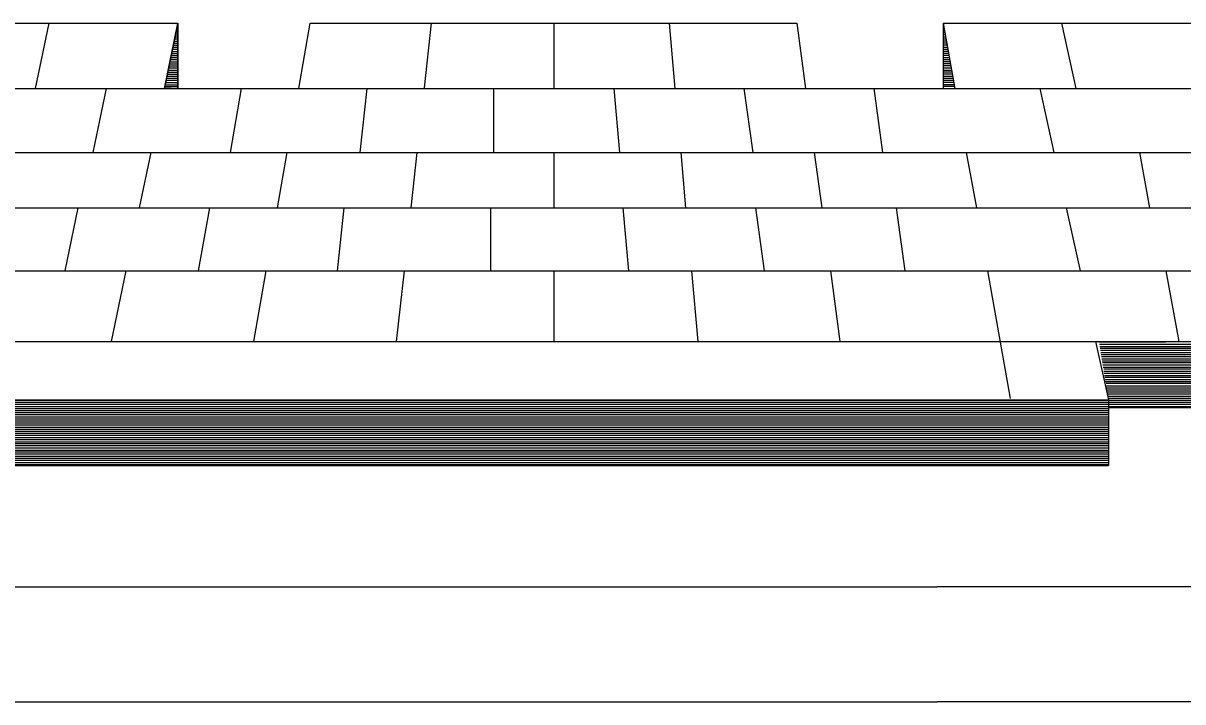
# Model space of a CAD drawing. Extents: x 0 to 320, y -4 to 473.
# Drawn here: x 31.195 to 31.748, y 0.988 to 1.312 of the extents above; entities that cross this region are included whole.
import ezdxf

# ---------------------------------------------------------------- set-up
doc = ezdxf.new("R2010")
doc.units = 0
doc.layers.add('Level 25', color=7, linetype='Continuous')

msp = doc.modelspace()

# ---------------------------------------------------------------- linework, layer by layer
at = {"layer": 'Level 25'}
for p, q in [((31.02024, 1.31198), (31.26836, 1.31198)), ((31.20049, 1.28085), (31.20699, 1.31198)), ((31.26199, 1.28085), (31.26836, 1.31198)), ((31.26749, 1.30735), (31.26836, 1.30735)), ((31.26774, 1.30835), (31.26836, 1.30835)), ((31.26786, 1.30948), (31.26836, 1.30948)), ((31.26811, 1.31048), (31.26836, 1.31048)), ((31.26824, 1.31135), (31.26836, 1.31135)), ((31.26836, 1.31198), (31.26836, 1.28073)), ((31.32611, 1.28085), (31.33161, 1.31198)), ((31.33161, 1.31198), (31.56399, 1.31198)), ((31.38611, 1.2811), (31.38949, 1.31198)), ((31.44786, 1.31198), (31.44786, 1.28085)), ((31.50299, 1.31198), (31.50574, 1.28085)), ((31.56399, 1.31198), (31.56811, 1.28085)), ((31.63374, 1.31198), (31.87611, 1.31198)), ((31.63374, 1.31198), (31.63374, 1.28073)), ((31.63374, 1.31198), (31.63936, 1.28085)), ((31.63374, 1.31148), (31.63386, 1.31148)), ((31.63374, 1.31048), (31.63411, 1.31048)), ((31.63374, 1.30948), (31.63424, 1.30948)), ((31.63374, 1.30848), (31.63461, 1.30848)), ((31.63374, 1.30748), (31.63474, 1.30748)), ((31.69036, 1.31198), (31.69711, 1.28085)), ((31.26624, 1.30148), (31.26836, 1.30148)), ((31.26649, 1.30248), (31.26836, 1.30248)), ((31.26661, 1.30335), (31.26836, 1.30335)), ((31.26686, 1.30448), (31.26836, 1.30448)), ((31.26699, 1.30548), (31.26836, 1.30548)), ((31.26724, 1.30648), (31.26836, 1.30648)), ((31.63374, 1.3066), (31.63499, 1.3066)), ((31.63374, 1.30548), (31.63524, 1.30548)), ((31.63374, 1.30448), (31.63536, 1.30448)), ((31.63374, 1.3036), (31.63561, 1.3036)), ((31.63374, 1.3026), (31.63574, 1.3026)), ((31.63374, 1.3016), (31.63611, 1.3016)), ((31.26524, 1.29648), (31.26836, 1.29648)), ((31.26536, 1.29748), (31.26836, 1.29748)), ((31.26561, 1.29848), (31.26836, 1.29848)), ((31.26574, 1.2996), (31.26836, 1.2996)), ((31.26611, 1.30048), (31.26836, 1.30048)), ((31.63374, 1.30048), (31.63624, 1.30048)), ((31.63374, 1.2996), (31.63599, 1.2996)), ((31.63374, 1.2986), (31.63624, 1.2986)), ((31.63374, 1.2976), (31.63636, 1.2976)), ((31.63374, 1.29673), (31.63649, 1.29673)), ((31.26399, 1.2906), (31.26836, 1.2906)), ((31.26411, 1.2916), (31.26836, 1.2916)), ((31.26436, 1.2926), (31.26836, 1.2926)), ((31.26449, 1.29348), (31.26836, 1.29348)), ((31.26486, 1.2946), (31.26836, 1.2946)), ((31.26499, 1.2956), (31.26836, 1.2956)), ((31.63374, 1.2956), (31.63661, 1.2956)), ((31.63374, 1.2946), (31.63686, 1.2946)), ((31.63374, 1.2936), (31.63699, 1.2936)), ((31.63374, 1.29273), (31.63711, 1.29273)), ((31.63374, 1.29173), (31.63749, 1.29173)), ((31.63374, 1.2906), (31.63761, 1.2906)), ((31.26274, 1.28473), (31.26836, 1.28473)), ((31.26286, 1.28573), (31.26836, 1.28573)), ((31.26311, 1.2866), (31.26836, 1.2866)), ((31.26336, 1.2876), (31.26836, 1.2876)), ((31.26361, 1.2886), (31.26836, 1.2886)), ((31.26374, 1.2896), (31.26836, 1.2896)), ((31.63374, 1.2896), (31.63774, 1.2896)), ((31.63374, 1.28873), (31.63786, 1.28873)), ((31.63374, 1.28773), (31.63811, 1.28773)), ((31.63374, 1.28673), (31.63824, 1.28673)), ((31.63374, 1.28573), (31.63836, 1.28573)), ((31.63374, 1.28473), (31.63874, 1.28473)), ((30.85861, 1.28085), (31.88299, 1.28085)), ((31.22799, 1.25023), (31.23436, 1.28085)), ((31.26211, 1.28173), (31.26836, 1.28173)), ((31.26236, 1.2826), (31.26836, 1.2826)), ((31.26249, 1.2836), (31.26836, 1.2836)), ((31.26786, 1.28073), (31.26836, 1.28073)), ((31.29361, 1.25023), (31.29886, 1.28085)), ((31.35549, 1.25023), (31.35886, 1.28085)), ((31.41911, 1.28085), (31.41911, 1.25023)), ((31.47649, 1.28085), (31.47924, 1.25023)), ((31.53861, 1.28085), (31.54286, 1.25023)), ((31.60074, 1.28085), (31.60486, 1.25023)), ((31.63374, 1.28373), (31.63886, 1.28373)), ((31.63374, 1.28273), (31.63899, 1.28273)), ((31.63374, 1.28185), (31.63911, 1.28185)), ((31.63374, 1.28073), (31.63936, 1.28073)), ((31.67999, 1.28085), (31.68661, 1.25023)), ((30.84674, 1.25023), (31.88974, 1.25023)), ((31.25011, 1.22385), (31.25561, 1.25023)), ((31.31599, 1.22385), (31.32061, 1.25023)), ((31.37986, 1.22385), (31.38274, 1.25023)), ((31.44786, 1.25023), (31.44786, 1.22385)), ((31.50849, 1.25023), (31.51086, 1.22385)), ((31.57224, 1.25023), (31.57586, 1.22385)), ((31.64486, 1.25023), (31.64974, 1.22385)), ((31.72761, 1.25023), (31.73236, 1.22385)), ((30.83624, 1.22385), (31.89549, 1.22385)), ((31.21461, 1.19373), (31.22086, 1.22385)), ((31.27824, 1.19373), (31.28361, 1.22385)), ((31.34461, 1.19373), (31.34786, 1.22385)), ((31.41774, 1.22385), (31.41774, 1.19373)), ((31.48086, 1.22385), (31.48361, 1.19373)), ((31.54424, 1.22385), (31.54836, 1.19373)), ((31.61136, 1.22385), (31.61549, 1.19373)), ((31.69261, 1.22385), (31.69924, 1.19373)), ((30.82436, 1.19373), (31.90224, 1.19373)), ((31.23674, 1.15998), (31.24374, 1.19373)), ((31.30474, 1.15998), (31.31061, 1.19373)), ((31.37286, 1.15998), (31.37661, 1.19373)), ((31.44786, 1.19373), (31.44786, 1.15998)), ((31.51361, 1.19373), (31.51661, 1.15998)), ((31.57999, 1.19373), (31.58449, 1.15998)), ((31.65499, 1.19373), (31.66586, 1.13273)), ((31.74011, 1.19373), (31.74636, 1.15998)), ((30.81111, 1.15998), (31.90974, 1.15998)), ((31.70661, 1.15998), (31.71274, 1.1321)), ((31.70836, 1.15973), (31.74011, 1.15973)), ((31.70849, 1.1586), (31.80374, 1.1586)), ((31.70861, 1.1576), (31.80399, 1.1576)), ((31.70886, 1.15673), (31.80424, 1.15673)), ((31.70899, 1.15573), (31.80449, 1.15573)), ((31.70911, 1.15473), (31.80474, 1.15473)), ((31.70924, 1.15373), (31.80486, 1.15373)), ((31.70949, 1.15273), (31.80524, 1.15273)), ((31.70961, 1.15173), (31.80549, 1.15173)), ((31.70974, 1.15073), (31.80574, 1.15073)), ((31.70986, 1.14985), (31.80586, 1.14985)), ((31.70999, 1.14873), (31.80611, 1.14873)), ((31.71024, 1.14773), (31.80649, 1.14773)), ((31.71049, 1.14685), (31.80674, 1.14685)), ((31.71061, 1.14585), (31.80699, 1.14585)), ((31.71074, 1.14485), (31.80711, 1.14485)), ((31.71086, 1.14373), (31.80736, 1.14373)), ((31.71099, 1.14285), (31.80761, 1.14285)), ((31.71111, 1.14185), (31.80786, 1.14185)), ((31.71124, 1.14085), (31.80811, 1.14085)), ((31.71161, 1.13998), (31.80836, 1.13998)), ((31.71174, 1.13885), (31.80861, 1.13885)), ((31.71186, 1.13785), (31.80874, 1.13785)), ((31.71199, 1.13685), (31.80899, 1.13685)), ((31.71211, 1.13598), (31.80936, 1.13598)), ((30.80011, 1.13198), (31.91574, 1.13198)), ((30.80011, 1.13098), (31.91574, 1.13098)), ((30.80011, 1.12998), (31.91574, 1.12998)), ((30.96586, 1.1321), (31.71274, 1.1321)), ((31.71224, 1.13498), (31.80961, 1.13498)), ((31.71249, 1.13385), (31.80986, 1.13385)), ((31.71249, 1.13285), (31.80999, 1.13285)), ((31.71274, 1.1321), (31.71274, 1.10073)), ((30.80011, 1.12898), (31.91574, 1.12898)), ((30.96586, 1.12798), (31.71274, 1.12798)), ((30.96586, 1.12698), (31.71274, 1.12698)), ((30.96586, 1.12598), (31.71274, 1.12598)), ((30.96586, 1.1251), (31.71274, 1.1251)), ((31.71274, 1.12835), (31.80349, 1.12835)), ((30.96586, 1.12398), (31.71274, 1.12398)), ((30.96586, 1.12298), (31.71274, 1.12298)), ((30.96586, 1.1221), (31.71274, 1.1221)), ((30.96586, 1.1211), (31.71274, 1.1211)), ((30.96586, 1.1201), (31.71274, 1.1201)), ((30.96586, 1.11898), (31.71274, 1.11898)), ((30.96586, 1.1181), (31.71274, 1.1181)), ((30.96586, 1.1171), (31.71274, 1.1171)), ((30.96586, 1.1161), (31.71274, 1.1161)), ((30.96586, 1.11523), (31.71274, 1.11523)), ((30.96586, 1.1141), (31.71274, 1.1141)), ((30.96586, 1.1131), (31.71274, 1.1131)), ((30.96586, 1.1121), (31.71274, 1.1121)), ((30.96586, 1.11123), (31.71274, 1.11123)), ((30.96586, 1.11023), (31.71274, 1.11023)), ((30.96586, 1.1091), (31.71274, 1.1091)), ((30.96586, 1.1081), (31.71274, 1.1081)), ((30.96586, 1.10723), (31.71274, 1.10723)), ((30.96586, 1.10623), (31.71274, 1.10623)), ((30.96586, 1.10523), (31.71274, 1.10523)), ((30.96586, 1.10423), (31.71274, 1.10423)), ((30.96586, 1.10323), (31.71274, 1.10323)), ((30.96586, 1.10223), (31.71274, 1.10223)), ((30.96586, 1.10123), (31.71274, 1.10123)), ((30.96586, 1.10073), (31.71274, 1.10073)), ((30.67811, 1.04273), (31.63099, 1.04273)), ((32.58374, 1.04273), (31.63099, 1.04273)), ((30.67449, 0.98785), (31.63099, 0.98785)), ((32.58749, 0.98785), (31.63099, 0.98785))]:
    msp.add_line(p, q, dxfattribs=at)
msp.add_lwpolyline([(31.26836, 1.31198), (31.26199, 1.2811), (31.26836, 1.28073)], close=True, dxfattribs=at)

doc.saveas('drawing.dxf')
